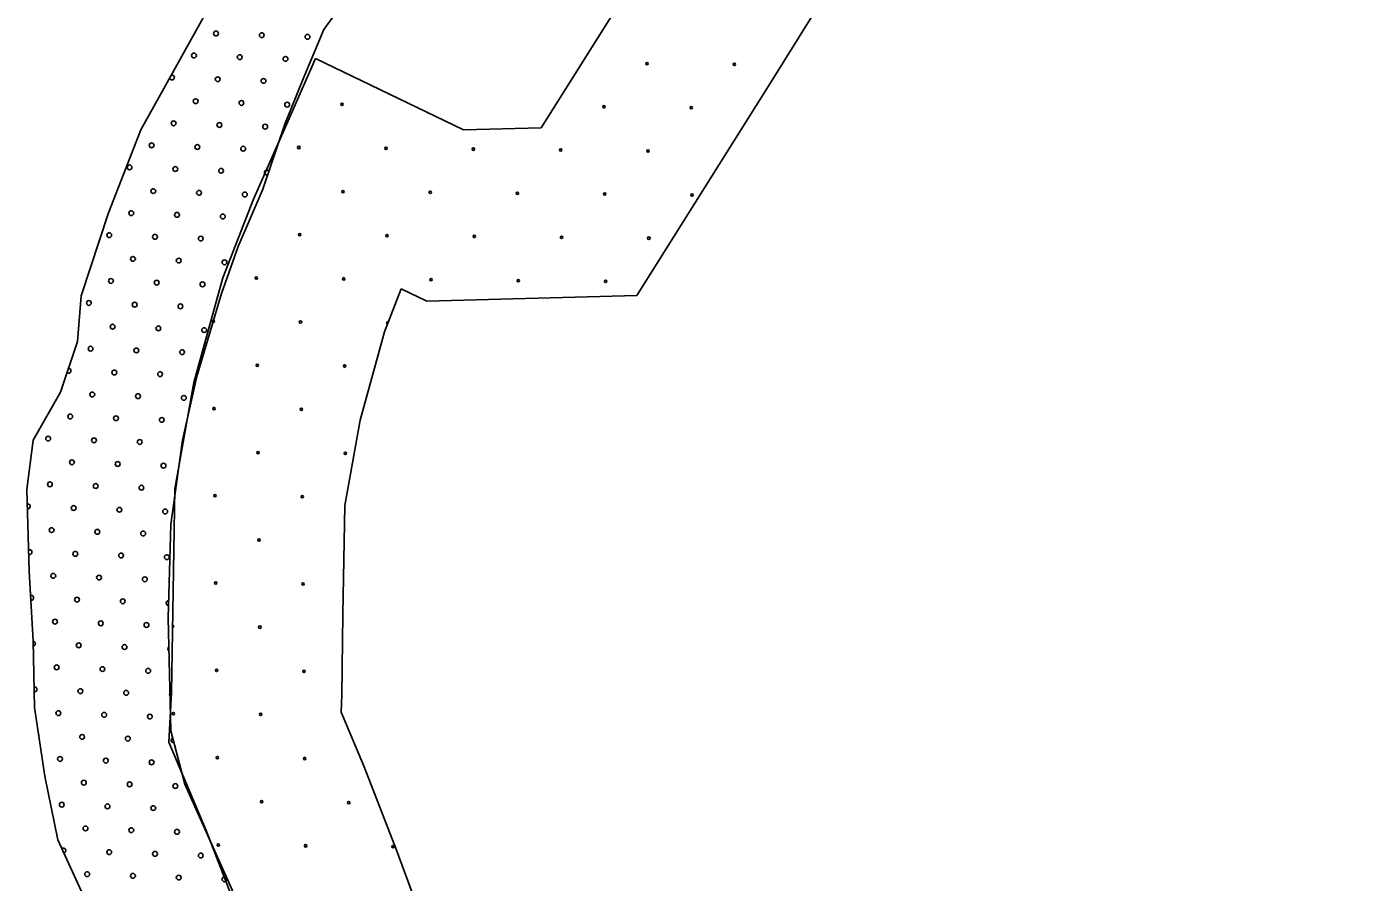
# Model space of a CAD drawing. Extents: x 1612280 to 1883141, y 560852 to 780851.
# Drawn here: x 1698846 to 1704734, y 676275 to 680044 of the extents above; entities that cross this region are included whole.
import ezdxf

# ---------------------------------------------------------------- set-up
doc = ezdxf.new("R2010")
doc.units = 0
for name, color, linetype in [('DESIGN - EROSION CONTROL - Devices', 7, 'Continuous'), ('DESIGN - SCRATCH - User 1', 7, 'Continuous'), ('DESIGN - TRAFFIC CONTROL PERMANENT - Pavement Marking Text', 7, 'Continuous')]:
    doc.layers.add(name, color=color, linetype=linetype)

msp = doc.modelspace()

# ---------------------------------------------------------------- linework, layer by layer
at = {"layer": 'DESIGN - EROSION CONTROL - Devices'}
for centre in [(1701578.9, 679882), (1701578.9, 679882), (1701963.5, 679878.2), (1701963.5, 679878.2), (1700234.9, 679702.7), (1700234.9, 679702.7), (1701388.5, 679691.5), (1701388.5, 679691.5), (1701773.1, 679687.8), (1701773.1, 679687.8), (1700044.5, 679512.3), (1700044.5, 679512.3), (1700429, 679508.6), (1700429, 679508.6), (1700813.6, 679504.9), (1700813.6, 679504.9), (1701198.1, 679501.1), (1701198.1, 679501.1), (1701582.7, 679497.4), (1701582.7, 679497.4), (1700238.6, 679318.2), (1700238.6, 679318.2), (1700623.2, 679314.5), (1700623.2, 679314.5), (1701007.7, 679310.7), (1701007.7, 679310.7), (1701392.3, 679307), (1701392.3, 679307), (1701776.8, 679303.3), (1701776.8, 679303.3), (1700048.2, 679127.8), (1700048.2, 679127.8), (1700432.7, 679124.1), (1700432.7, 679124.1), (1700817.3, 679120.3), (1700817.3, 679120.3), (1701201.8, 679116.6), (1701201.8, 679116.6), (1701586.4, 679112.9), (1701586.4, 679112.9), (1699857.8, 678937.4), (1699857.8, 678937.4), (1700242.3, 678933.6), (1700242.3, 678933.6), (1700626.9, 678929.9), (1700626.9, 678929.9), (1701011.4, 678926.2), (1701011.4, 678926.2), (1701396, 678922.4), (1701396, 678922.4), (1699667.4, 678747), (1699667.4, 678747), (1700051.9, 678743.2), (1700051.9, 678743.2), (1699861.5, 678552.8), (1699861.5, 678552.8), (1700246.1, 678549.1), (1700246.1, 678549.1), (1699671.1, 678362.4), (1699671.1, 678362.4), (1700055.7, 678358.7), (1700055.7, 678358.7), (1699865.2, 678168.3), (1699865.2, 678168.3), (1700249.8, 678164.5), (1700249.8, 678164.5), (1699674.8, 677977.9), (1699674.8, 677977.9), (1700059.4, 677974.1), (1700059.4, 677974.1), (1699869, 677783.7), (1699869, 677783.7), (1699678.6, 677593.3), (1699678.6, 677593.3), (1700063.1, 677589.6), (1700063.1, 677589.6), (1699872.7, 677399.2), (1699872.7, 677399.2), (1699682.3, 677208.8), (1699682.3, 677208.8), (1700066.9, 677205), (1700066.9, 677205), (1699491.9, 677018.3), (1699491.9, 677018.3), (1699876.4, 677014.6), (1699876.4, 677014.6), (1699686, 676824.2), (1699686, 676824.2), (1700070.6, 676820.5), (1700070.6, 676820.5), (1699880.2, 676630.1), (1699880.2, 676630.1), (1700264.7, 676626.3), (1700264.7, 676626.3), (1699689.8, 676439.6), (1699689.8, 676439.6), (1700074.3, 676435.9), (1700074.3, 676435.9), (1700458.9, 676432.2), (1700458.9, 676432.2)]:
    msp.add_circle(centre, 5.28, dxfattribs=at)
for centre, start, end in [((1700436.5, 678739.5), 61.12031, 256.10208), ((1699488.2, 677402.9), 267.08613, 91.40681)]:
    msp.add_arc(centre, 5.28, start, end, dxfattribs=at)
at = {"layer": 'DESIGN - SCRATCH - User 1'}
for points in [[(1701111.9, 679599.3), (1701487.2, 680195.5), (1701810.8, 680716.5), (1702026.6, 681054.5), (1702298.7, 681350.2), (1702430, 681481.6), (1702730.3, 681744.5), (1702913.2, 681871.2), (1703091.5, 681955.7), (1703438.6, 682073), (1703980.6, 682150.5)], [(1701111.9, 679599.3), (1701487.2, 680195.5), (1701810.8, 680716.5), (1702026.6, 681054.5), (1702298.7, 681350.2), (1702430, 681481.6), (1702730.3, 681744.5), (1702913.2, 681871.2), (1703091.5, 681955.7), (1703438.6, 682073), (1703980.6, 682150.5)], [(1701103.3, 681268), (1700966.1, 681405.2), (1700571.8, 681576.8), (1700320.3, 681239.4), (1700091.7, 680856.2), (1699845.9, 680478.7), (1699623, 680084.1), (1699348.7, 679590.2)], [(1701103.3, 681268), (1700966.1, 681405.2), (1700571.8, 681576.8), (1700320.3, 681239.4), (1700091.7, 680856.2), (1699845.9, 680478.7), (1699623, 680084.1), (1699348.7, 679590.2)], [(1704733.9, 681500.6), (1703613.2, 681340.4), (1703373.1, 681259.2), (1703289.8, 681219.7), (1703192.3, 681152.2), (1702942.9, 680933.8), (1702840.1, 680831), (1702623.2, 680595.2), (1702445.4, 680316.8), (1702123, 679797.8), (1701533.1, 678860.6)], [(1704733.9, 681500.6), (1703613.2, 681340.4), (1703373.1, 681259.2), (1703289.8, 681219.7), (1703192.3, 681152.2), (1702942.9, 680933.8), (1702840.1, 680831), (1702623.2, 680595.2), (1702445.4, 680316.8), (1702123, 679797.8), (1701533.1, 678860.6)], [(1699777.4, 679075.5), (1699885.9, 679329.2), (1699983.1, 679615.2), (1700063.1, 679815.3), (1700154.6, 680032.6), (1700234.6, 680141.3), (1700463.2, 680250), (1700360.3, 680347.2), (1700348.9, 680404.4), (1700554.6, 680673.2), (1700731.8, 680970.6), (1700834.7, 681125), (1701069, 681222.2), (1701103.3, 681268)], [(1699777.4, 679075.5), (1699885.9, 679329.2), (1699983.1, 679615.2), (1700063.1, 679815.3), (1700154.6, 680032.6), (1700234.6, 680141.3), (1700463.2, 680250), (1700360.3, 680347.2), (1700348.9, 680404.4), (1700554.6, 680673.2), (1700731.8, 680970.6), (1700834.7, 681125), (1701069, 681222.2), (1701103.3, 681268)], [(1699484.1, 677111.5), (1699488.8, 677468.3), (1699498.2, 678008.1), (1699582.6, 678477.5), (1699709.3, 678937.5), (1699845.3, 679284.8), (1699986.1, 679604), (1700117.4, 679904.4)], [(1699484.1, 677111.5), (1699488.8, 677468.3), (1699498.2, 678008.1), (1699582.6, 678477.5), (1699709.3, 678937.5), (1699845.3, 679284.8), (1699986.1, 679604), (1700117.4, 679904.4)], [(1700117.4, 679904.4), (1700769.5, 679589.9), (1701111.9, 679599.3)], [(1700117.4, 679904.4), (1700769.5, 679589.9), (1701111.9, 679599.3)], [(1699348.7, 679590.2), (1699205.8, 679224.2), (1699085.8, 678858.1), (1699068.7, 678658), (1698994.4, 678434.9), (1698874.3, 678223.3), (1698845.8, 678006), (1698857.2, 677645.7), (1698874.3, 677336.9), (1698880.1, 677045.2), (1698925.8, 676742.1), (1698982.9, 676461.9), (1699103, 676198.8), (1699223, 675975.7), (1699285.8, 675758.4), (1699446.5, 675540.8)], [(1699348.7, 679590.2), (1699205.8, 679224.2), (1699085.8, 678858.1), (1699068.7, 678658), (1698994.4, 678434.9), (1698874.3, 678223.3), (1698845.8, 678006), (1698857.2, 677645.7), (1698874.3, 677336.9), (1698880.1, 677045.2), (1698925.8, 676742.1), (1698982.9, 676461.9), (1699103, 676198.8), (1699223, 675975.7), (1699285.8, 675758.4), (1699446.5, 675540.8)], [(1699446.5, 675540.8), (1699879.6, 675811.4), (1699748.8, 676244.5), (1699543, 676707.8), (1699480.2, 676942.3), (1699468.7, 677439.8), (1699480.2, 677851.6), (1699531.6, 678223.3), (1699594.5, 678503.6), (1699703.1, 678869.6), (1699777.4, 679075.5)], [(1699446.5, 675540.8), (1699879.6, 675811.4), (1699748.8, 676244.5), (1699543, 676707.8), (1699480.2, 676942.3), (1699468.7, 677439.8), (1699480.2, 677851.6), (1699531.6, 678223.3), (1699594.5, 678503.6), (1699703.1, 678869.6), (1699777.4, 679075.5)], [(1700495.9, 678889.2), (1700421.9, 678700.5), (1700314.7, 678311.2), (1700247, 677934.7), (1700238.7, 677456.8), (1700234, 677101.6)], [(1700495.9, 678889.2), (1700421.9, 678700.5), (1700314.7, 678311.2), (1700247, 677934.7), (1700238.7, 677456.8), (1700234, 677101.6)], [(1701533.1, 678860.6), (1700607.8, 678835.2), (1700495.9, 678889.2)], [(1701533.1, 678860.6), (1700607.8, 678835.2), (1700495.9, 678889.2)], [(1701240.9, 673851.6), (1700790.6, 674527.5), (1700443.4, 674982.8), (1700082.2, 675471), (1699899.3, 675808.9), (1699772.6, 676151.6), (1699636.6, 676503.6), (1699472.4, 676893.2), (1699484.1, 677111.5)], [(1701240.9, 673851.6), (1700790.6, 674527.5), (1700443.4, 674982.8), (1700082.2, 675471), (1699899.3, 675808.9), (1699772.6, 676151.6), (1699636.6, 676503.6), (1699472.4, 676893.2), (1699484.1, 677111.5)], [(1700234, 677101.6), (1700230.6, 677025.4), (1700332.1, 676784.5), (1700474.2, 676416.8), (1700584.2, 676119), (1700716.6, 675874.6), (1701043.1, 675433.3), (1701401.5, 674963.2), (1701865, 674267.4)], [(1700234, 677101.6), (1700230.6, 677025.4), (1700332.1, 676784.5), (1700474.2, 676416.8), (1700584.2, 676119), (1700716.6, 675874.6), (1701043.1, 675433.3), (1701401.5, 674963.2), (1701865, 674267.4)]]:
    msp.add_lwpolyline(points, dxfattribs=at)
at = {"layer": 'DESIGN - TRAFFIC CONTROL PERMANENT - Pavement Marking Text'}
for centre in [(1699679.6, 680014.6), (1699679.6, 680014.6), (1699881.2, 680007.2), (1699881.2, 680007.2), (1700082.8, 679999.7), (1700082.8, 679999.7), (1699582.5, 679917.6), (1699582.5, 679917.6), (1699784.1, 679910.1), (1699784.1, 679910.1), (1699985.8, 679902.6), (1699985.8, 679902.6), (1699687.1, 679813), (1699687.1, 679813), (1699888.7, 679805.6), (1699888.7, 679805.6), (1699590, 679716), (1699590, 679716), (1699791.6, 679708.5), (1699791.6, 679708.5), (1699993.2, 679701), (1699993.2, 679701), (1699492.9, 679618.9), (1699492.9, 679618.9), (1699694.5, 679611.4), (1699694.5, 679611.4), (1699896.2, 679604), (1699896.2, 679604), (1699395.9, 679521.8), (1699395.9, 679521.8), (1699597.5, 679514.3), (1699597.5, 679514.3), (1699799.1, 679506.9), (1699799.1, 679506.9), (1699298.8, 679424.7), (1699298.8, 679424.7), (1699500.4, 679417.3), (1699500.4, 679417.3), (1699702, 679409.8), (1699702, 679409.8), (1699403.3, 679320.2), (1699403.3, 679320.2), (1699604.9, 679312.7), (1699604.9, 679312.7), (1699806.6, 679305.3), (1699806.6, 679305.3), (1699306.3, 679223.1), (1699306.3, 679223.1), (1699507.9, 679215.7), (1699507.9, 679215.7), (1699709.5, 679208.2), (1699709.5, 679208.2), (1699209.2, 679126.1), (1699209.2, 679126.1), (1699410.8, 679118.6), (1699410.8, 679118.6), (1699612.4, 679111.1), (1699612.4, 679111.1), (1699313.7, 679021.5), (1699313.7, 679021.5), (1699515.3, 679014.1), (1699515.3, 679014.1), (1699716.9, 679006.6), (1699716.9, 679006.6), (1699216.7, 678924.4), (1699216.7, 678924.4), (1699418.3, 678917), (1699418.3, 678917), (1699619.9, 678909.5), (1699619.9, 678909.5), (1699119.6, 678827.4), (1699119.6, 678827.4), (1699321.2, 678819.9), (1699321.2, 678819.9), (1699522.8, 678812.4), (1699522.8, 678812.4), (1699224.1, 678722.8), (1699224.1, 678722.8), (1699425.7, 678715.4), (1699425.7, 678715.4), (1699627.3, 678707.9), (1699627.3, 678707.9), (1699127, 678625.8), (1699127, 678625.8), (1699328.7, 678618.3), (1699328.7, 678618.3), (1699530.3, 678610.8), (1699530.3, 678610.8), (1699231.6, 678521.2), (1699231.6, 678521.2), (1699433.2, 678513.8), (1699433.2, 678513.8), (1699134.5, 678424.2), (1699134.5, 678424.2), (1699336.1, 678416.7), (1699336.1, 678416.7), (1699537.7, 678409.2), (1699537.7, 678409.2), (1699037.4, 678327.1), (1699037.4, 678327.1), (1699239.1, 678319.6), (1699239.1, 678319.6), (1699440.7, 678312.2), (1699440.7, 678312.2), (1698940.4, 678230), (1698940.4, 678230), (1699142, 678222.5), (1699142, 678222.5), (1699343.6, 678215.1), (1699343.6, 678215.1), (1699044.9, 678125.5), (1699044.9, 678125.5), (1699246.5, 678118), (1699246.5, 678118), (1699448.1, 678110.5), (1699448.1, 678110.5), (1698947.8, 678028.4), (1698947.8, 678028.4), (1699149.5, 678020.9), (1699149.5, 678020.9), (1699351.1, 678013.5), (1699351.1, 678013.5), (1699052.4, 677923.9), (1699052.4, 677923.9), (1699254, 677916.4), (1699254, 677916.4), (1699455.6, 677908.9), (1699455.6, 677908.9), (1698955.3, 677826.8), (1698955.3, 677826.8), (1699156.9, 677819.3), (1699156.9, 677819.3), (1699358.5, 677811.9), (1699358.5, 677811.9), (1699059.8, 677722.3), (1699059.8, 677722.3), (1699261.5, 677714.8), (1699261.5, 677714.8), (1699463.1, 677707.3), (1699463.1, 677707.3), (1698962.8, 677625.2), (1698962.8, 677625.2), (1699164.4, 677617.7), (1699164.4, 677617.7), (1699366, 677610.2), (1699366, 677610.2), (1699067.3, 677520.6), (1699067.3, 677520.6), (1699268.9, 677513.2), (1699268.9, 677513.2), (1698970.2, 677423.6), (1698970.2, 677423.6), (1699171.9, 677416.1), (1699171.9, 677416.1), (1699373.5, 677408.6), (1699373.5, 677408.6), (1699074.8, 677319), (1699074.8, 677319), (1699276.4, 677311.6), (1699276.4, 677311.6), (1698977.7, 677222), (1698977.7, 677222), (1699179.3, 677214.5), (1699179.3, 677214.5), (1699380.9, 677207), (1699380.9, 677207), (1699082.2, 677117.4), (1699082.2, 677117.4), (1699283.9, 677110), (1699283.9, 677110), (1698985.2, 677020.4), (1698985.2, 677020.4), (1699186.8, 677012.9), (1699186.8, 677012.9), (1699388.4, 677005.4), (1699388.4, 677005.4), (1699089.7, 676915.8), (1699089.7, 676915.8), (1699291.3, 676908.3), (1699291.3, 676908.3), (1698992.6, 676818.7), (1698992.6, 676818.7), (1699194.3, 676811.3), (1699194.3, 676811.3), (1699395.9, 676803.8), (1699395.9, 676803.8), (1699097.2, 676714.2), (1699097.2, 676714.2), (1699298.8, 676706.7), (1699298.8, 676706.7), (1699500.4, 676699.3), (1699500.4, 676699.3), (1699000.1, 676617.1), (1699000.1, 676617.1), (1699201.7, 676609.7), (1699201.7, 676609.7), (1699403.3, 676602.2), (1699403.3, 676602.2), (1699104.6, 676512.6), (1699104.6, 676512.6), (1699306.3, 676505.1), (1699306.3, 676505.1), (1699507.9, 676497.7), (1699507.9, 676497.7), (1699209.2, 676408.1), (1699209.2, 676408.1), (1699410.8, 676400.6), (1699410.8, 676400.6), (1699612.4, 676393.1), (1699612.4, 676393.1), (1699112.1, 676311), (1699112.1, 676311), (1699313.7, 676303.5), (1699313.7, 676303.5), (1699515.3, 676296), (1699515.3, 676296), (1699716.9, 676288.6), (1699716.9, 676288.6)]:
    msp.add_circle(centre, 10.6, dxfattribs=at)
for centre, start, end in [((1699485.5, 679820.5), 193.87979, 108.02873), ((1699903.6, 679402.3), 31.29059, 291.17441), ((1699030, 678528.7), 228.39991, 94.74976), ((1698850.8, 677931.3), 257.37379, 106.26087), ((1698858.2, 677729.7), 251.28628, 112.34838), ((1698865.7, 677528.1), 262.389, 103.96499), ((1699470.5, 677505.7), 88.21361, 268.60557), ((1698873.2, 677326.5), 278.58407, 83.68626), ((1699478, 677304.1), 126.87079, 235.76188), ((1698880.6, 677124.9), 259.40868, 102.83677), ((1699485.5, 677102.5), 149.50748, 213.12518), ((1698888.1, 676923.3), 354.13693, 23.01946), ((1699492.9, 676900.9), 113.77993, 276.23649), ((1699007.6, 676415.5), 276.95929, 132.08726)]:
    msp.add_arc(centre, 10.6, start, end, dxfattribs=at)

doc.saveas('drawing.dxf')
